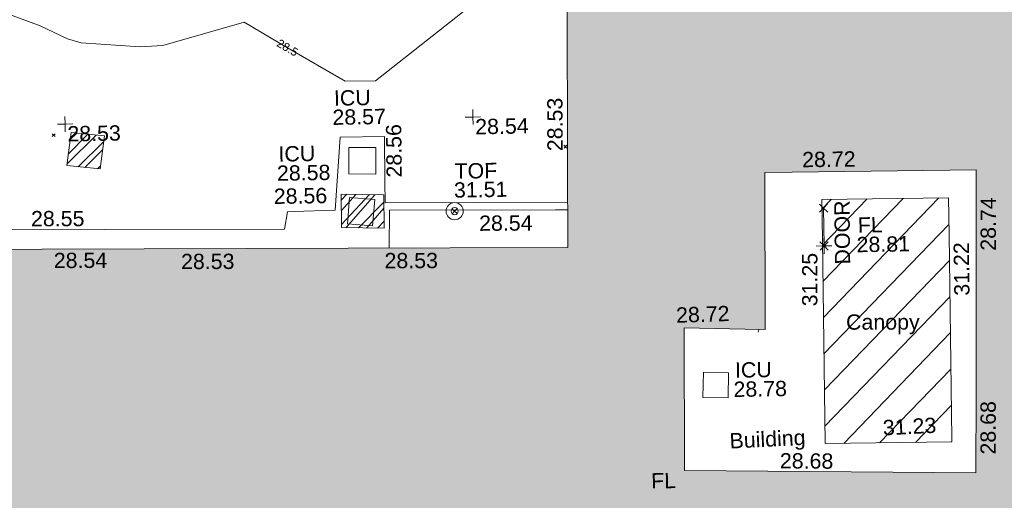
# Model space of a CAD drawing. Header units: millimetres. Extents: x -287732 to 520720, y -88450 to 287754.
# Tile 263 of 383: x -6642 to 17496, y 195288 to 207073. Entities that reach past the tile are written whole.
import ezdxf

# ---------------------------------------------------------------- set-up
doc = ezdxf.new("R2010")
doc.units = ezdxf.units.MM
doc.linetypes.add('IMPORT-HIDDEN2 _3_', pattern=[4762.5, 3175, -1587.5])
doc.linetypes.add('IMPORT-UG_ELEC_STREET LIGHTING_QLB2 _2_', pattern=[2700, 1500, -300.0000000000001, 0, -250, 150, -300.0000000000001, 0, -200])
for name, color, linetype, lineweight, true_color in [('00__TOPO__TOP_OF_FENCE_SYMBOL', 7, 'Continuous', 9, 0x666666), ('00_TOPO_BUILDING_OUTLINE', 5, 'Continuous', 9, 0x0000ff), ('00_TOPO_EAVE', 7, 'Continuous', 9, 0x666666), ('00_TOPO_LEVEL_FLOOR', 7, 'Continuous', 9, 0x666666), ('00_UAV_BUILDING_CANOPY', 7, 'Continuous', 9, 0xff7fff), ('00_UAV_BUILDING_HATCH', 7, 'Continuous', 9, 0x999999), ('00_UAV_BUILDING_OUTLINE', 5, 'Continuous', 9, 0x0000ff), ('00_UAV_CONCRETE', 9, 'Continuous', 9, 0x808080), ('00_UAV_FENCE', 7, 'Continuous', 9, 0x264c2f), ('00_UAV_INT_DOOR', 7, 'Continuous', 9, 0x7f4f3f), ('00_UAV_LEVEL_FLOOR', 7, 'Continuous', 9, 0x666666), ('00_UAV_LEVEL_SPOT', 7, 'Continuous', 9, 0x666666), ('00_UAV_SERV_IC', 5, 'Continuous', 9, 0x0000ff), ('00_UAV_TOP_OF_FENCE', 6, 'Continuous', 9, 0xff00ff), ('01_DTM_CONTOUR_MNR', 7, 'Continuous', 9, 0xa5a552), ('01_DTM_CONTOUR_MNR_LABELS', 7, 'Continuous', 9, 0xa5a552), ('12333-PUM-2D-U-0001-C01 - Rev2_REVIT IMPORT_dwg', 7, 'Continuous', 9, 0x767676), ('A_RHA_Line', 7, 'Continuous', 9, 0x00a600), ('PUM-CHAMBER EXTENTS', 6, 'IMPORT-HIDDEN2 _3_', 9, 0xff00ff)]:
    doc.layers.add(name, color=color, linetype=linetype, lineweight=lineweight, true_color=true_color)
doc.layers.add('A_RHA_Detail', color=7, linetype='Continuous', lineweight=9)
doc.layers.add('GEN-TEXT', color=7, linetype='Continuous', lineweight=9)
doc.styles.add('Swis721 Lt BT_1', font='swissl.ttf', dxfattribs={"height": 200})
doc.styles.add('Swis721 Lt BT_2', font='swissl.ttf', dxfattribs={"height": 375})
pattern_1 = [(45, (-533641079.65, -725615854.3560001), (-265.1650429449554, 265.1650429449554), []), (45, (-533640902.873, -725615854.3560001), (-265.1650429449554, 265.1650429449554), [])]

# ---------------------------------------------------------------- blocks, each defined once
blk = doc.blocks.new('12333-PUM-2D-U-0001-C01 - Rev2_REVIT IMPORT_dwg_MSL_Eaves_SYM_1-V76-Site Location Plan Proposed')
at = {"layer": '00_TOPO_EAVE', "color": 254, "true_color": 0xcccccc}
blk.add_line((-116.0873754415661, -356.5791934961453), (-57.37201731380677, -176.2264637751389), dxfattribs=at)
blk = doc.blocks.new('12333-PUM-2D-U-0001-C01 - Rev2_REVIT IMPORT_dwg_MSL_Node_LineworkTOF-2077248-Site Location Plan Proposed')
at = {"layer": '00__TOPO__TOP_OF_FENCE_SYMBOL', "color": 254, "true_color": 0xcccccc, "flags": 128}
for points in [[(165.3591892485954, 165.3591892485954), (0, 0), (-165.3591892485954, 165.3591892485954)], [(165.3591892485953, -165.3591892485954), (0, 0), (-165.3591892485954, -165.3591892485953)]]:
    blk.add_lwpolyline(points, dxfattribs=at)
at = {"layer": '00__TOPO__TOP_OF_FENCE_SYMBOL', "color": 254, "true_color": 0xcccccc}
for radius in [562.5594001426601, 233.853208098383]:
    blk.add_circle((0, 0), radius, dxfattribs=at)
blk = doc.blocks.new('12333-PUM-2D-U-0001-C01 - Rev2_REVIT IMPORT_dwg_MSL_FLlvl_SYM-V156-Site Location Plan Proposed')
at = {"layer": '00_TOPO_LEVEL_FLOOR', "color": 254, "true_color": 0xcccccc, "flags": 128}
for points in [[(0, -38.9261101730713), (0, 0), (-38.9261101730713, 0)], [(38.9261101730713, 0), (0, 0), (0, 38.9261101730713)]]:
    blk.add_lwpolyline(points, dxfattribs=at)
blk = doc.blocks.new('12333-PUM-2D-U-0001-C01 - Rev2_REVIT IMPORT_dwg_MSL_Node_Linework-V178-Site Location Plan Proposed')
at = {"layer": '00_UAV_INT_DOOR', "color": 9, "true_color": 0xd4c4bf, "flags": 128}
for points in [[(530.3860888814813, 530.3860888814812), (0, 0), (-530.3860888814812, 530.3860888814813)], [(530.3860888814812, -530.3860888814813), (0, 0), (-530.3860888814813, -530.3860888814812)]]:
    blk.add_lwpolyline(points, dxfattribs=at)
blk = doc.blocks.new('12333-PUM-2D-U-0001-C01 - Rev2_REVIT IMPORT_dwg_UAV-2077255-Site Location Plan Proposed')
at = {"layer": '00_UAV_LEVEL_SPOT', "color": 254, "true_color": 0xcccccc, "flags": 128}
for points in [[(0, -500.0000000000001), (0, 0), (-500.0000000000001, 0)], [(500.0000000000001, 0), (0, 0), (0, 500.0000000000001)]]:
    blk.add_lwpolyline(points, dxfattribs=at)
blk = doc.blocks.new('12333-PUM-2D-U-0001-C01 - Rev2_REVIT IMPORT_dwg_MGS62954_T2_Galway_ITM_3d_Rev1-2077680-Site Location Plan Proposed')
at = {"layer": '00_UAV_BUILDING_HATCH', "true_color": 0xcccccc}
h = blk.add_hatch(dxfattribs=at)
h.set_pattern_fill('FP_1', color=254, style=0, pattern_type=2)
h.set_pattern_definition([(45, (0, 0), (-441.9417382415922, 441.9417382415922), [])])
h.paths.add_polyline_path([(533918493.1490001, 725751841.8815), (533921599.1241887, 725751829.4264618), (533921623.1241757, 725757814.4264618), (533918517.149, 725757826.8814933)])
at = {"layer": '00_UAV_BUILDING_CANOPY', "color": 254, "true_color": 0xcccccc, "flags": 128}
blk.add_lwpolyline([(533918493.1489999, 725751841.8814998), (533918513.1988713, 725756841.8181821), (533918517.1489999, 725757826.8814998), (533921623.1241885, 725757814.4264616), (533921619.4800813, 725756905.6772192), (533921599.4302099, 725751905.7405369), (533921599.1241886, 725751829.4264616)], close=True, dxfattribs=at)
at = {"layer": '00_UAV_CONCRETE', "color": 254, "true_color": 0xcccccc, "flags": 128}
blk.add_lwpolyline([(533912288.0187182, 725757874.9789876), (533907814.4740001, 725757933.579), (533907817.3843184, 725758459.376477), (533907823.474, 725759559.5790001), (533906735.474, 725759560.5789999), (533906580.474, 725757777.579), (533905559.186367, 725757760.8941634), (533905417.474, 725757758.579), (533905331.474, 725757327.579), (533900913.2850817, 725757398.381173), (533896628.1492115, 725757467.0511503)], dxfattribs=at)
at = {"layer": '00_UAV_FENCE', "color": 254, "true_color": 0xcccccc, "flags": 128}
blk.add_lwpolyline([(533907890.7413241, 725756823.4390966), (533907919.474, 725757752.5790001), (533911988.155944, 725757688.7622671), (533912285.3356029, 725757684.1010435)], dxfattribs=at)
at = {"layer": '00_UAV_INT_DOOR', "color": 254, "true_color": 0xcccccc}
blk.add_line((533918553.6835, 725756687.4735), (533918556.6835, 725757617.4735), dxfattribs=at)
at = {"layer": '00_UAV_SERV_IC', "color": 254, "true_color": 0xcccccc, "flags": 128}
for points in [[(533906935.474, 725758658.579), (533906949.474, 725759304.5789999), (533907610.6537641, 725759290.2500267), (533907596.6537642, 725758644.2500268)], [(533906944.474, 725758083.579), (533907558.474, 725758023.579), (533907495.4228296, 725757378.3553566), (533906881.4228294, 725757438.3553566)], [(533915539.4665, 725753642.9055), (533916158.4665, 725753618.9055), (533916134.5866013, 725753003.003113), (533915515.5866014, 725753027.0031129)]]:
    blk.add_lwpolyline(points, close=True, dxfattribs=at)
at = {"layer": '01_DTM_CONTOUR_MNR', "color": 254, "true_color": 0xcccccc, "flags": 128}
blk.add_lwpolyline([(533898709.0697675, 725762699.0697675), (533899430.0000002, 725762420.0000001), (533900096.6666667, 725762086.6666669), (533900430.0000002, 725761989.6721312), (533901871.2442396, 725761861.2442398), (533902430.0000002, 725761886.6666667), (533904430.0000002, 725762420.0000001), (533905485.7409514, 725761779.0754515), (533906884.2189838, 725760930.0803449), (533907626.3153449, 725760925.164424), (533911460.0000001, 725763850), (533911770.7807658, 725764629.9885653), (533911847.7851323, 725764718.6578411), (533912396.6619048, 725764859.777143), (533913124.4250197, 725764929.7339251), (533915718.500338, 725765370.9169546), (533917139.1377092, 725766420.0000001), (533916855.8474578, 725767632.9237288), (533915750.4656863, 725769060.9313725), (533914984.3966476, 725770149.3619295), (533914186.3741246, 725771094.2933676)], dxfattribs=at)
for name, p, xscale, yscale, zscale in [('12333-PUM-2D-U-0001-C01 - Rev2_REVIT IMPORT_dwg_UAV-2077255-Site Location Plan Proposed', (533900000.0000001, 725760000), 0.375, 0.375, 0.375), ('12333-PUM-2D-U-0001-C01 - Rev2_REVIT IMPORT_dwg_UAV-2077255-Site Location Plan Proposed', (533910000.0000001, 725760000), 0.375, 0.375, 0.375), ('12333-PUM-2D-U-0001-C01 - Rev2_REVIT IMPORT_dwg_MSL_Node_LineworkTOF-2077248-Site Location Plan Proposed', (533909511.6834999, 725757699.4735001), 0.375, 0.375, 0.375), ('12333-PUM-2D-U-0001-C01 - Rev2_REVIT IMPORT_dwg_MSL_Node_Linework-V178-Site Location Plan Proposed', (533918556.6835, 725757617.4735), 0.19, 0.19, 0.19), ('12333-PUM-2D-U-0001-C01 - Rev2_REVIT IMPORT_dwg_MSL_FLlvl_SYM-V156-Site Location Plan Proposed', (533918553.6835, 725756687.4735), 4.94, 4.94, 4.94), ('12333-PUM-2D-U-0001-C01 - Rev2_REVIT IMPORT_dwg_MSL_Node_Linework-V178-Site Location Plan Proposed', (533918553.6835, 725756687.4735), 0.19, 0.19, 0.19), ('12333-PUM-2D-U-0001-C01 - Rev2_REVIT IMPORT_dwg_MSL_Eaves_SYM_1-V76-Site Location Plan Proposed', (533916940.6834999, 725754737.4735), 0.375, 0.375, 0.375)]:
    blk.add_blockref(name, p, dxfattribs=dict(xscale=xscale, yscale=yscale, zscale=zscale))
at = {"layer": '00_TOPO_BUILDING_OUTLINE', "color": 251, "true_color": 0x666666, "insert": (533916145.7429541, 725752136.316317), "char_height": 375, "width": 2184.492339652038, "attachment_point": 1, "rotation": 1.8053968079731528, "line_spacing_factor": 1.005061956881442, "style": 'Swis721 Lt BT_2'}
blk.add_mtext('Building', dxfattribs=at)
at = {"layer": '00_UAV_BUILDING_CANOPY', "color": 251, "true_color": 0x666666, "char_height": 375, "attachment_point": 1, "line_spacing_factor": 1.005061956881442, "style": 'Swis721 Lt BT_2'}
for s, insert, width, rotation in [('31.22', (533921722.3813044, 725755410.8533826), 1495.902363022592, 89.77024372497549), ('31.25', (533917986.7491087, 725755217.9490523), 1495.902363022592, 88.90230267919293), ('Canopy', (533919061.541937, 725755001.2548681), 2113.25889379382, 359.0517057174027), ('31.23', (533919909.1294814, 725752393.4576274), 1495.902363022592, 1.8938434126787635)]:
    blk.add_mtext(s, dxfattribs=dict(at, insert=insert, width=width, rotation=rotation))
at = {"layer": '00_UAV_BUILDING_OUTLINE', "color": 251, "true_color": 0x666666, "char_height": 375, "width": 1495.902363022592, "attachment_point": 1, "line_spacing_factor": 1.005061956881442, "style": 'Swis721 Lt BT_2'}
for s, insert, rotation in [('28.53', (533911810.3756421, 725759129.5728309), 89.19466314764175), ('28.72', (533918051.9566626, 725759002.3720337), 359.7665806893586), ('28.74', (533922386.2508057, 725756504.584705), 88.9571171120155), ('28.54', (533899666.9926128, 725756850.5367831), 359.1946631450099), ('28.53', (533902785.6456874, 725756770.0350245), 359.1946631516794), ('28.53', (533907773.7250866, 725756704.4399414), 359.19466315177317), ('28.72', (533914891.6055424, 725755242.8070415), 0.9484728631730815), ('28.68', (533922295.7991647, 725751507.7632645), 88.9571171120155), ('28.68', (533917381.4000475, 725751629.7409296), 358.5700859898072)]:
    blk.add_mtext(s, dxfattribs=dict(at, insert=insert, rotation=rotation))
at = {"layer": '00_UAV_CONCRETE', "color": 251, "true_color": 0x666666, "char_height": 375, "width": 1495.902363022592, "attachment_point": 1, "line_spacing_factor": 1.005061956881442, "style": 'Swis721 Lt BT_2'}
for s, insert, rotation in [('28.56', (533907857.303932, 725758549.5537018), 89.68286793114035), ('28.56', (533905084.9619066, 725758328.7531711), 359.90707116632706), ('28.55', (533899127.1072568, 725757884.8510579), 359.0819046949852)]:
    blk.add_mtext(s, dxfattribs=dict(at, insert=insert, rotation=rotation))
at = {"layer": '00_UAV_FENCE', "color": 251, "true_color": 0x666666, "insert": (533910108.5348355, 725757581.3865457), "char_height": 375, "width": 1495.902363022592, "attachment_point": 1, "rotation": 359.317220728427, "line_spacing_factor": 1.005061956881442, "style": 'Swis721 Lt BT_2'}
blk.add_mtext('28.54', dxfattribs=at)
at = {"layer": '00_UAV_INT_DOOR', "color": 251, "true_color": 0x666666, "insert": (533918810.1535631, 725756226.0839163), "char_height": 375, "width": 1790.333939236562, "attachment_point": 1, "rotation": 89.62034274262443, "line_spacing_factor": 1.005061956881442, "style": 'Swis721 Lt BT_2'}
blk.add_mtext('DOOR', dxfattribs=at)
at = {"layer": '00_UAV_LEVEL_FLOOR', "char_height": 375, "attachment_point": 1, "line_spacing_factor": 1.005061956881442, "style": 'Swis721 Lt BT_2'}
for s, insert, width in [('FL', (533919387.3490649, 725757375.7566587), 683.841080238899), ('28.81', (533919349.7531127, 725756894.831804), 1495.902363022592), ('FL', (533914212.5467948, 725751190.7230064), 683.841080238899)]:
    blk.add_mtext(s, dxfattribs=dict(at, insert=insert, width=width))
at = {"layer": '00_UAV_LEVEL_SPOT', "char_height": 375, "width": 1495.902363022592, "attachment_point": 1, "line_spacing_factor": 1.005061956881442, "style": 'Swis721 Lt BT_2'}
for s, insert in [('28.53', (533900051.8765643, 725759949.1441548)), ('28.54', (533910051.8765643, 725759949.1441548))]:
    blk.add_mtext(s, dxfattribs=dict(at, insert=insert))
at = {"layer": '00_UAV_SERV_IC', "color": 251, "true_color": 0x666666, "char_height": 375, "attachment_point": 1, "line_spacing_factor": 1.005061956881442, "style": 'Swis721 Lt BT_2'}
for s, insert, width in [('ICU', (533906601.0794683, 725760711.1836492), 1021.012723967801), ('28.57', (533906556.2513177, 725760240.8046483), 1495.902363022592), ('ICU', (533905217.2332805, 725759364.0203791), 1021.012723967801), ('28.58', (533905172.40513, 725758893.6413782), 1495.902363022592), ('ICU', (533916315.5184246, 725753870.2545382), 1021.012723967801), ('28.78', (533916270.6902741, 725753399.8755373), 1495.902363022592)]:
    blk.add_mtext(s, dxfattribs=dict(at, insert=insert, width=width))
at = {"layer": '00_UAV_TOP_OF_FENCE', "color": 251, "true_color": 0x666666, "char_height": 375, "attachment_point": 1, "line_spacing_factor": 1.005061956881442, "style": 'Swis721 Lt BT_2'}
for s, insert, width in [('TOF', (533909525.8638554, 725758868.7322618), 1163.479615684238), ('31.51', (533909503.4402137, 725758405.355557), 1495.902363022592)]:
    blk.add_mtext(s, dxfattribs=dict(at, insert=insert, width=width))
at = {"layer": '01_DTM_CONTOUR_MNR_LABELS', "color": 251, "true_color": 0x666666, "insert": (533905537.3724681, 725761864.1236944), "char_height": 200, "width": 620.5117196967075, "attachment_point": 2, "rotation": 328.73868838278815, "line_spacing_factor": 1.005061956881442, "style": 'Swis721 Lt BT_1'}
blk.add_mtext('28.5', dxfattribs=at)
blk = doc.blocks.new('12333-PUM-2D-U-0001-C01 - Rev2_REVIT IMPORT_dwg-1620468-Site Location Plan Proposed')
at = {"layer": 'PUM-CHAMBER EXTENTS', "true_color": 0xffaaff}
h = blk.add_hatch(dxfattribs=at)
h.set_pattern_fill('FP_3', color=211, style=0, pattern_type=2)
h.set_pattern_definition(pattern_1)
h.paths.add_polyline_path([(259758.3501528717, 143032.6438213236), (259880.3501528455, 143841.643821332), (259066.350152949, 143936.643821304), (258944.3501528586, 143127.6438212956)])
h = blk.add_hatch(dxfattribs=at)
h.set_pattern_fill('FP_3', color=211, style=0, pattern_type=2)
h.set_pattern_definition(pattern_1)
h.paths.add_polyline_path([(266694.3501528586, 141458.6438213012), (266700.3501529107, 142274.6438212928), (265660.3501529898, 142312.6438213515), (265654.3501529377, 141496.6438213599)])
at = {"layer": 'GEN-TEXT', "color": 253, "true_color": 0xaaaaaa}
for p, q in [((258598.9948138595, 143845.2884822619), (258669.7054919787, 143915.9991603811)), ((258669.7054919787, 143845.2884822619), (258598.9948138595, 143915.9991603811)), ((271139.9948138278, 143343.2884822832), (271210.705491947, 143413.9991604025)), ((271210.705491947, 143343.2884822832), (271139.9948138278, 143413.9991604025))]:
    blk.add_line(p, q, dxfattribs=at)
at = {"layer": 'PUM-CHAMBER EXTENTS', "color": 211, "linetype": 'Continuous', "true_color": 0xffaaff, "flags": 128}
for points in [[(259880.3501528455, 143841.6438213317), (259758.3501528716, 143032.6438213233), (258944.3501528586, 143127.6438212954), (259066.3501529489, 143936.6438213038)], [(266700.3501529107, 142274.6438212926), (266694.3501528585, 141458.6438213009), (265654.3501529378, 141496.6438213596), (265660.3501529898, 142312.6438213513)]]:
    blk.add_lwpolyline(points, close=True, dxfattribs=at)
blk.add_blockref('12333-PUM-2D-U-0001-C01 - Rev2_REVIT IMPORT_dwg_MGS62954_T2_Galway_ITM_3d_Rev1-2077680-Site Location Plan Proposed', (-533641079.6498471, -725615854.3561786))

msp = doc.modelspace()

# ---------------------------------------------------------------- hatches: boundary and pattern name
at = {"layer": 'A_RHA_Detail', "true_color": 0xc0c0c0}
h = msp.add_hatch(color=9, dxfattribs=at)
h.paths.add_polyline_path([(-80880.60083809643, -68502.79057078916), (-80400.865924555, -68483.41509113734), (-80400.865924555, -62984.64684185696), (-24474.85765177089, -63009.32043784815), (-24456.14471271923, -50840.30023858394), (-36622.55041039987, -50831.65104353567), (-36622.55041039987, -44228.57792613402), (-50959.0526582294, -44218.38599194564), (-50959.0526582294, -42573.78171514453), (-54563.9325804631, -42571.21897729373), (-54565.69773352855, -45054.17447474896), (-92408.82109321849, -45027.27149621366), (-92411.78875845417, -49201.74309222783), (-100061.9988811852, -49201.74309222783), (-100052.2214449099, -64852.82557838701), (-86120.90825229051, -64852.82557838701), (-86092.1662649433, -62957.90041523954), (-84861.10047608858, -62957.90041523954), (-84854.79052929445, -68240.109737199), (-80870.60226892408, -68240.10973722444)])
h.paths.add_polyline_path([(-137238.9269902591, -68461.9384092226), (-132719.7426408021, -68433.0633692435), (-132847.0731201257, -62850.04282283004), (-130454.6837966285, -62916.63108078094), (-130498.2830220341, -61355.85393642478), (-117581.136331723, -61423.42893438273), (-117492.3908565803, -49183.91309190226), (-125136.5200282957, -49178.47881952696), (-125133.572703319, -45032.61887136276), (-163007.1824077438, -45005.6942194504), (-163007.1824076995, -44090.2963411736), (-163123.8521269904, -44090.21339942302), (-163122.6389897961, -42383.75184302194), (-166563.8543419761, -42383.75184298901), (-166565.034908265, -44044.39824208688), (-193158.4656786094, -44025.49275805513), (-193195.152889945, -62863.65652504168), (-137269.7106414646, -62916.63108078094), (-137254.3708868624, -65679.90523788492)])
h.paths.add_polyline_path([(120310.9497607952, -32334.28230164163), (120312.4652266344, -31610.73011961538), (133451.2244789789, -31638.24899384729), (133469.2230092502, -19717.98315780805), (121295.7536929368, -19692.48606430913), (121319.8434528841, -8190.941560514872), (112277.0825930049, -8172.001674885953), (112263.1770823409, -14811.1234547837), (78285.85310969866, -14739.95861438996), (78292.82277619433, -8167.077575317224), (75241.99098605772, -8160.673431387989), (69355.76844233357, -8152.931592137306), (69353.6659720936, -9156.74635762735), (68372.60878945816, -9154.691552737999), (68372.60878945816, -13705.52853215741), (69333.7233474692, -13707.54156770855), (69325.07112547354, -16249.53369228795), (66623.4489111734, -16249.53369228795), (66619.79243935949, -17995.29925530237), (65989.07757494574, -17995.2992552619), (65985.44262772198, -19730.78799483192), (57152.23993377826, -19712.28702421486), (57127.42535098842, -31559.89463417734), (70277.87165424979, -31587.43801817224), (70277.87165431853, -32271.7414715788), (78263.96947909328, -32285.12944888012), (78266.62661740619, -31019.79372153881), (112335.8856506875, -31091.15111860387), (112335.8856506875, -32317.57330553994), (119781.4233959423, -32333.17321913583)])
h.paths.add_polyline_path([(7503.717409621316, -1791.439263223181), (15482.43097392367, -674.0213231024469), (15484.0826588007, 148.1327206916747), (56188.28042539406, 205.5276654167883), (56155.84326007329, 14338.3166313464), (18016.62665935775, 14236.48149539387), (17967.9025208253, 34313.18372071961), (21727.10644863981, 34324.0692624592), (21708.90974962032, 40608.10218321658), (18009.66447159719, 40608.10218321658), (17995.54603706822, 45483.75063442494), (9770.084204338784, 45420.6329473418), (3966.213879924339, 45446.76585222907), (3984.771235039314, 14176.56786832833), (1023.062455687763, 14176.56786837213), (-276.5134647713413, 14190.52623461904), (-231.6790044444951, 5968.135265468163), (-226.4491536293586, 193.7444677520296), (553.0869992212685, 183.4716499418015), (7477.609307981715, 143.2867586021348), (7488.638446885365, -674.0213231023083)])
h.paths.add_polyline_path([(77755.59663317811, 53.47451145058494), (77729.51881611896, 1699.844979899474), (94464.47132486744, 1659.976083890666), (94606.37913471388, 17991.390236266), (88810.4190114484, 18015.03260816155), (88799.89418497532, 14436.74271609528), (69413.88950349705, 14457.8773889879), (69377.35724448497, 99.62816357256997), (75241.99098605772, 67.32134432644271)])
h.paths.add_polyline_path([(61252.12079701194, 46453.95617366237), (105774.7348988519, 46472.68783506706), (105768.2642198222, 61852.61234306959), (92285.13876309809, 61852.61234306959), (92308.59670399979, 65784.30757140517), (96107.4668000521, 65767.60445243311), (96059.68081117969, 75209.20847378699), (101084.8427276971, 75071.88872764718), (104988.0046543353, 74765.36560406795), (108403.6894220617, 74363.8408943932), (112009.2703903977, 73787.25420861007), (115645.3524815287, 73049.69667206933), (116890.8108051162, 72761.69136252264), (120208.9929833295, 71893.18353872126), (120865.241739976, 71703.68484519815), (124135.6329506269, 70669.67317906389), (127435.6253142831, 69480.50055823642), (127820.4368670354, 69394.93141813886), (128274.3081769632, 69331.69585753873), (128731.8791144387, 69306.66104516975), (129189.9401488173, 69320.00258290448), (129645.2782985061, 69371.62688826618), (130094.6997111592, 69461.17185603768), (130535.0520071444, 69588.00939074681), (130963.246434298, 69751.24981927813), (131376.2795165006, 69949.74812590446), (131771.2541232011, 70182.11198903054), (132162.5575600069, 70460.5404660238), (132496.0921583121, 70741.69081113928), (132820.871367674, 71064.98072578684), (133117.4593294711, 71414.31364272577), (133383.77568926, 71787.23923950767), (133616.5473239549, 72178.5372844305), (133817.1647262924, 72590.54524898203), (133982.6025969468, 73017.89547513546), (134111.7005086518, 73457.59040801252), (134203.5529320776, 73906.54590458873), (134257.5155883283, 74361.61286216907), (134272.5462649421, 74819.5993153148), (134250.5259875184, 75277.29281745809), (134189.6227572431, 75731.48297747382), (134090.9274700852, 76178.98397757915), (133955.1324028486, 76616.65691993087), (133783.1900598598, 77041.43184345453), (133576.3064937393, 77450.32925647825), (133335.932843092, 77840.48103920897), (133063.7551572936, 78209.15055532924), (132761.6825665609, 78553.75185442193), (132431.8338935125, 78871.8678050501), (132076.5227905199, 79161.26705197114), (131698.2415080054, 79419.91966861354), (131299.6434187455, 79646.01139197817), (131093.5942456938, 79746.34209763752), (132146.0467355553, 83110.22226145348), (122787.7632953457, 86282.54285518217), (121604.3555412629, 82800.3591886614), (117095.9864227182, 83870.84033785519), (116841.9598400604, 83526.35449572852), (116120.5435466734, 91221.93611972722), (110237.7341284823, 91274.27491021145), (110194.3680786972, 90435.39030214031), (104988.0046543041, 90486.49901390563), (104973.2761846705, 94309.82427956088), (103746.1314668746, 94309.8242795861), (103839.9937121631, 122852.1474271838), (96365.09202306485, 122931.9599470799), (96350.3400238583, 123952.4168585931), (104555.5505249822, 123902.1925226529), (104607.3234458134, 120248.5396156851), (125502.5015002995, 120134.1933400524), (125662.0200253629, 137657.3796882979), (114479.5865733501, 137699.2256881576), (114382.306264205, 129149.9458158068), (104644.159003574, 129187.9975073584), (104577.9931702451, 126217.3903144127), (101184.4926406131, 126159.1566967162), (101264.6166812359, 135959.2655565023), (89967.23178808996, 135988.8856164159), (89927.63362986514, 125823.6463181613), (93630.53562302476, 125840.7948842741), (93580.65688892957, 122931.9599470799), (88697.38835376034, 122904.7310126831), (88679.3898954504, 95739.09143775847), (86378.25848996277, 95739.09143775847), (86378.18187189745, 96178.1008337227), (83279.50743284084, 96200.92083327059), (83273.62493422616, 95735.74732133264), (70169.67509619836, 95733.22421950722), (70166.26842742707, 96272.07409347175), (66674.99731294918, 96257.14073655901), (66654.74538556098, 95755.71092136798), (65784.77231079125, 95755.71092136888), (65887.65094984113, 117470.630565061), (53473.3427162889, 117487.9046429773), (53434.44066309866, 98570.46349063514), (40649.41626916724, 98570.46349063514), (40610.16711559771, 94406.01479078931), (38853.82372868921, 94410.36303440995), (38848.65589191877, 89463.65332729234), (40612.46601912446, 89518.45976927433), (40665.38257362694, 86257.73741128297), (38372.19584460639, 86305.72309285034), (38369.79374539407, 76901.0507917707), (50937.9512507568, 76944.40198294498), (50922.88567286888, 74598.78180889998), (56484.9061132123, 74588.85093771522), (56484.9061132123, 75194.85181995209), (92465.4037153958, 75233.0258166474), (92645.92783662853, 71766.64845094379), (89810.55521366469, 69362.83965827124), (85313.16173974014, 69360.94750420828), (85313.16173974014, 66907.4050808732), (75210.14498263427, 66903.15451589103), (75210.14498263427, 63815.70944550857), (70819.40014309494, 63815.70999200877), (70819.21601505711, 64253.35708059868), (69456.83415683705, 64253.35708059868), (69455.7195737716, 66901.99623166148), (61303.32856759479, 66898.5668068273), (61304.56054988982, 63970.32021231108), (70500.41048208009, 63970.32021219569), (70500.4088543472, 61852.59006207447), (61245.6438848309, 61848.69637488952), (61252.03558504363, 46656.49344428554)])
h.paths.add_polyline_path([(-17153.16561239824, 48569.32684293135), (-17153.16561224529, 60770.38083685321), (-29362.88357759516, 60774.70428694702), (-29362.88357759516, 67399.20394580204), (-43507.24466814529, 67405.01911303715), (-43488.5313307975, 69093.07334175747), (-45766.41866231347, 69109.32868388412), (-45794.3462003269, 67405.01911303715), (-47272.11273194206, 67404.2124544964), (-47272.44887633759, 66454.91798908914), (-86004.56386332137, 66468.63299519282), (-86006.66970787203, 60521.58362721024), (-92662.87722510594, 60521.58362721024), (-92665.2138765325, 50184.35611932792), (-79752.0168396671, 50179.78309939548), (-79752.016597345, 48591.4932381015), (-17157.7163123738, 48569.32845417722)])
h.paths.add_polyline_path([(-201056.4185878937, 48628.75479108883), (-138377.9751621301, 48634.64535779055), (-138377.9751621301, 50133.28201003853), (-125467.710581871, 50134.49626164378), (-125468.6909603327, 60566.1903686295), (-132186.8595614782, 60565.86652591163), (-132187.4203588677, 66533.0197876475), (-170643.3098734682, 66805.61809689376), (-170643.3098732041, 67738.78475848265), (-200340.0100486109, 67488.93693764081), (-200348.7171487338, 60827.78025104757), (-201057.5650552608, 60827.71357558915), (-201056.6510294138, 51102.04313372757)])
h.paths.add_polyline_path([(-240051.5126725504, 54769.19491160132), (-239444.490259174, 54811.10754483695), (-239186.5396223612, 54841.92927608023), (-238764.8191577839, 54940.98166103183), (-238382.4735933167, 55122.46891388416), (-237990.3402229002, 55354.87497234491), (-237269.2031023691, 55936.21515020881), (-237032.4836384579, 56225.56611516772), (-236793.0039602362, 56569.31473944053), (-236554.5880578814, 57004.26389721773), (-236432.7219585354, 57267.46508908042), (-236300.081527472, 57753.26238983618), (-236250.7285154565, 58017.17885684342), (-236235.6490609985, 58516.21786804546), (-236233.2538429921, 58987.85640053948), (-236213.7029795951, 59823.48083769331), (-236363.8287855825, 59820.86038205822), (-236634.0279869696, 60698.06075827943), (-236391.9547756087, 61432.19726339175), (-236225.4740089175, 61435.10319600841), (-236201.6036569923, 62637.68779596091), (-232563.5271750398, 62639.28734435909), (-232563.5271750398, 63049.03842404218), (-232732.1945866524, 63049.15302218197), (-232860.1521277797, 63457.95890274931), (-232731.606808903, 63914.24862697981), (-232560.8209656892, 63914.24862697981), (-232515.1276847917, 70598.00033009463), (-240628.6947849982, 70598.85496273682), (-240629.7923196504, 72350.98321577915), (-246412.6011212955, 72347.36085933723), (-246412.6011212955, 70616.45923936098), (-254449.5805725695, 70618.60952619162), (-254454.637144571, 70754.06491720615), (-254469.7140363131, 73191.66276250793), (-263883.2532625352, 73267.83063688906), (-263902.4181505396, 68260.74348553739), (-263714.8217520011, 68259.82096572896), (-263552.9672900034, 67819.65434396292), (-263719.0883117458, 67392.2068408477), (-263913.6298699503, 67392.20684284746), (-263956.7001913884, 58633.76423459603), (-260181.1963171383, 58611.22607638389), (-260192.3146983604, 56354.25111579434), (-257184.684388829, 56339.46086021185), (-257213.4419957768, 57092.93866021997), (-257338.5163846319, 57093.27331223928), (-257471.0109294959, 57531.74572308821), (-257338.5163845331, 58062.22513696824), (-257203.4956297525, 58064.06881289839), (-257173.5751889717, 58598.54056692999), (-256478.2273617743, 58575.27357994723), (-256478.2273617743, 58788.51859473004), (-256013.0091299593, 58911.92701534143), (-255397.0786664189, 58780.99767617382), (-255397.0786664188, 58595.982422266), (-243809.885361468, 58585.92793201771), (-243805.3570672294, 58352.04527760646), (-243740.939469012, 57884.52572680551), (-243619.0830608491, 57421.84877545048), (-243424.3877545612, 56943.65915412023), (-243247.1437899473, 56608.24157713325), (-243003.0710579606, 56249.99021479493), (-242732.2093200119, 55932.75703082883), (-242371.7230178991, 55603.12658811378), (-242141.255125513, 55424.88676767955), (-241804.9643037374, 55216.88439822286), (-241529.4640827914, 55077.02869055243), (-241100.6275144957, 54917.18295003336), (-240836.2134980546, 54840.82833176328), (-240453.4486195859, 54788.60784130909), (-240218.9578693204, 54777.28227442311)])
h.paths.add_polyline_path([(40276.69022552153, 59895.36417752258), (40328.62676029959, 69196.9439153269), (36588.99968785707, 69217.8245910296), (36619.46637569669, 74674.25962428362), (32264.36460078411, 74687.02318924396), (32233.48293867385, 69156.26826306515), (11916.69390495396, 69269.70959686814), (11966.66200111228, 78218.75165974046), (29087.509017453, 78123.15526808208), (29143.44567205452, 88141.1370047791), (15719.348796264, 88216.09212953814), (15732.60379610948, 90589.9978889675), (4594.294101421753, 90652.19003489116), (4525.129359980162, 78265.12250449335), (10096.76365553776, 78234.01258731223), (10077.43887221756, 74773.03821910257), (4547.641142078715, 74803.91453678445), (4465.579974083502, 60107.1600234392), (19125.89094760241, 60025.30234268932), (19139.86249374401, 62527.53804644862), (31738.59196305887, 62457.19146404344), (31724.55430858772, 59943.11609815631), (38369.79364225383, 59906.01157293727)])
h.paths.add_polyline_path([(-246083.0241259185, 72334.29150213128), (-246083.0594797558, 72334.30275087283), (-246208.2905500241, 72334.29150213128)])
h.paths.add_polyline_path([(-114575.3004830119, 112178.0758695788), (-114575.3246435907, 112178.0758695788), (-114707.2752166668, 115801.5811617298)])
h.paths.add_polyline_path([(-154699.9178765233, 101760.4080976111), (-114382.050333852, 101776.0542914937), (-114382.050333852, 106926.9360164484), (-113755.641395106, 106927.1792101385), (-113757.5507412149, 111847.2721531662), (-114431.6837526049, 111847.2721531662), (-114431.8097758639, 112178.0758695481), (-114575.3004830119, 112178.0758695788), (-114578.9984943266, 121707.2390833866), (-123056.9849702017, 121707.2390833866), (-123068.8201032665, 156452.7036899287), (-119381.2340625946, 156454.1348067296), (-119381.2340625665, 160165.8597952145), (-115501.031452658, 160167.3662801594), (-115503.3750945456, 166206.5793118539), (-132411.7987151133, 166599.6604729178), (-132411.8243278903, 166665.6603411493), (-135275.0124468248, 166664.5490317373), (-135275.0124468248, 166628.1883101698), (-135911.3205076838, 166628.1944502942), (-135911.3479256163, 166352.1604668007), (-152521.1633846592, 166345.7146753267), (-152518.3680955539, 159142.6836790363), (-150699.3133726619, 159117.9265656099), (-150758.5477087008, 122560.691203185), (-151059.2005266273, 122560.691203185), (-151061.0981347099, 121302.4374932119), (-154138.3148337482, 121372.6012653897), (-154138.3148337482, 121865.1834517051), (-154704.3888425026, 121867.2611370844), (-154688.5451973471, 119352.3937021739), (-154745.5933227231, 119352.3715636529), (-154745.5763474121, 118722.1532660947), (-160794.1544526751, 118748.7442832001), (-160794.1544526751, 119410.5425977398), (-163852.1622693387, 119422.408321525), (-163855.0715294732, 118762.2003111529), (-167568.6765459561, 118778.5256058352), (-166634.6619849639, 124395.1277019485), (-166930.050559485, 124500.0918161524), (-167568.6765459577, 124707.6250903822), (-168028.2173235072, 124841.3808647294), (-168630.5006276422, 124991.3056740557), (-169238.2056069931, 125117.4693074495), (-169850.3952285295, 125219.6772876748), (-170466.1255403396, 125297.7720169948), (-171089.11025998, 125351.8553033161), (-171704.4065937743, 125381.1774255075), (-172325.0479971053, 125386.3595015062), (-172782.2248668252, 125374.5832362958), (-173401.7764235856, 125337.4554476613), (-174109.844898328, 125263.4341236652), (-174634.1213722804, 125190.4100126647), (-175245.0145766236, 125080.719099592), (-176047.1958093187, 124895.7675260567), (-176665.4852587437, 124724.7228134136), (-177045.3001228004, 124609.1129151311), (-177631.5127792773, 124405.2077276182), (-176665.4852586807, 118818.5158794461), (-177558.9402083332, 118822.4435768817), (-177662.2853368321, 125263.4341236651), (-176365.3912351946, 126542.9270807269), (-159462.2970490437, 126319.910391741), (-157057.7396790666, 128609.0850976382), (-157060.6673204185, 136153.1661957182), (-158638.8016610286, 137740.2441626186), (-159352.3735831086, 137740.2441626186), (-161634.4140634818, 140201.1078539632), (-168727.9404945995, 140256.8191146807), (-171035.0401161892, 137942.8847305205), (-174184.1459014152, 137942.8847305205), (-176460.1167434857, 140292.2858551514), (-177341.6856934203, 140292.2858551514), (-177341.7113613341, 140358.4281613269), (-183428.5803825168, 140356.0660244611), (-185921.6385985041, 137917.4639994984), (-185921.6385985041, 131757.3091155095), (-186906.8767412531, 131756.9267733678), (-187725.3914540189, 130809.9989183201), (-187724.058890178, 127376.1828148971), (-186481.0281350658, 126304.5577463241), (-186479.4846754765, 122327.2959175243), (-185176.2828158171, 121059.4673825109), (-180304.1129154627, 121059.4673824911), (-180304.1136492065, 118802.0484409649), (-193555.3706955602, 118802.0484409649), (-193555.368699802, 133117.8341649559), (-192593.6442938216, 133118.2073819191), (-192593.6442938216, 134200.8158367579), (-192224.6284783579, 134200.9592041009), (-192225.5653014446, 136615.0101267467), (-192595.0012460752, 136615.0101267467), (-192595.4357332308, 137734.4745165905), (-193589.2709668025, 137734.4746851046), (-193589.2685988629, 147474.570583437), (-193163.2062206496, 147492.8644732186), (-192765.7252967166, 147531.087133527), (-192359.9383250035, 147589.5931622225), (-192199.8207947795, 147616.5827294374), (-191882.7548926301, 147682.9245600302), (-191568.5380070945, 147761.6632019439), (-191257.654638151, 147852.677242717), (-190828.6072909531, 148002.2045655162), (-190647.7999969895, 148070.9514233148), (-190349.7690789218, 148197.8750094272), (-190056.9509284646, 148336.4013817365), (-189769.797051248, 148486.3169427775), (-189405.3590254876, 148698.0567944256), (-189132.906026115, 148873.2749095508), (-188867.542109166, 149059.0543929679), (-188609.6764469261, 149255.1087866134), (-188354.9814055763, 149465.3525772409), (-188079.6339208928, 149713.879248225), (-187884.9836199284, 149901.8220103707), (-187545.928247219, 150265.8040604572), (-187446.29984479, 150378.3960832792), (-187241.3270201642, 150629.2310214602), (-187046.3599558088, 150887.9197697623), (-186861.6992771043, 151154.0634500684), (-186546.1373636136, 151669.829875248), (-186524.4196769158, 151707.0632450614), (-163675.2898318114, 151669.829875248), (-163687.5843045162, 148134.07679455), (-157303.6541541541, 148136.492106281), (-157303.6541541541, 155759.91501608), (-157557.4317586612, 155765.0384228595), (-157555.9168973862, 166678.0466575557), (-187009.2021991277, 166699.7464767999), (-187013.0952111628, 162054.4009359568), (-188707.17754695, 162044.5925187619), (-188705.9961892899, 155021.5333641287), (-188737.9999316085, 154650.5326604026), (-188799.0133969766, 154283.1866125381), (-188857.2045401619, 154035.4341107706), (-188966.1106131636, 153679.3368924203), (-189102.6200311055, 153332.8820747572), (-189265.8911675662, 152998.2056672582), (-189454.9174011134, 152677.371060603), (-189645.2484685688, 152421.3220123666), (-189916.9563410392, 152104.2450531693), (-190212.7041973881, 151809.4634871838), (-190530.6686598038, 151538.7947471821), (-190868.8893671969, 151293.9075915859), (-191225.281078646, 151076.3118324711), (-191597.6465194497, 150887.3490191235), (-192092.8415776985, 150682.5621956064), (-192519.2468154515, 150561.8451365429), (-192903.8930791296, 150482.240889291), (-193187.215491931, 150440.8868273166), (-193594.1866364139, 150407.1257787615), (-193594.5952989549, 151459.9895227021), (-205369.2399268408, 151455.4201247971), (-205354.4523517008, 113350.0822379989), (-207187.1580384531, 113349.3710182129), (-207184.3024929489, 105991.0636522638), (-205312.8748221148, 105991.1901500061), (-205311.2362476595, 101769.6553082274), (-175488.6451201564, 101781.2285901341), (-175488.6451201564, 110889.6985621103), (-154703.4627663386, 110897.5679794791), (-154700.2792295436, 102691.5597281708)])
h.paths.add_polyline_path([(193735.9435693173, 113047.8274774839), (208865.0938716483, 114991.0266430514), (208976.1154123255, 114126.6471160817), (216447.8967332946, 115086.3281915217), (216038.7305308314, 118271.9702413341), (232648.5073383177, 120405.3421626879), (233425.993615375, 114352.0734369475), (240632.2017567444, 115277.6440988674), (239854.8412683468, 121329.9334727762), (256406.8682407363, 123455.8879629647), (257091.7572256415, 118089.1198988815), (264572.2871227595, 119040.8180953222), (261877.8350555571, 138524.7609215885), (259178.7147038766, 138221.6086035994), (259197.3483655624, 137439.0084132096), (254686.1480587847, 136897.0007612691), (255412.6810205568, 131314.8303176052), (240852.7447969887, 129522.4514056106), (239771.0426543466, 137918.8519126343), (240649.5822431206, 138010.1984551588), (240062.3063116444, 142776.6750342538), (239165.7694642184, 142685.0143484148), (237630.9646614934, 151018.3171732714), (266172.8791088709, 154560.7889781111), (271297.1876944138, 142612.4006970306), (276531.7397502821, 144861.098714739), (274941.5029779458, 148527.9037281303), (302074.5307653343, 160134.9084326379), (300215.9323773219, 164320.1841173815), (301528.1613272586, 164907.0997989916), (300405.1237791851, 167477.8916353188), (299016.6944531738, 166945.7181824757), (295626.7488506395, 174518.754428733), (294333.0289184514, 177537.1551681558), (287288.8475947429, 174518.754428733), (289427.6893504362, 169661.0163463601), (272956.7816584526, 162557.1203578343), (271943.2187787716, 164897.4305293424), (267016.3118217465, 162764.0369715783), (268502.3094164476, 159357.0430143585), (265200.4029574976, 157946.4096681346), (226856.416695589, 153146.7821792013), (227510.3041274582, 148852.0205334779), (228280.9873165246, 141179.0007483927), (227302.3544112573, 141050.281300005), (227895.3788235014, 136433.1758633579), (228748.5501749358, 136523.8855003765), (229602.3077302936, 128023.7667641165), (217691.2359889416, 126493.8999679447), (217642.3600127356, 126874.433267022), (215138.5007311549, 126552.8357430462), (215194.9980427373, 126112.965074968), (215015.6132226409, 126089.924757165), (214840.9672575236, 127449.66446064), (192258.7012018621, 124549.1816390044), (193486.3576426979, 114991.0266430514)])
h.paths.add_polyline_path([(-78076.24187439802, 117605.5188722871), (-78076.23951902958, 117610.0871211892), (-78070.318122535, 129485.7330792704), (-74723.15926543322, 129478.385255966), (-74723.15926543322, 125435.7860624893), (-48015.64546086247, 125380.0246061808), (-47996.55031653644, 135872.5822179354), (-61198.15919578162, 135901.5630078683), (-74714.72264144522, 135923.5088764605), (-74723.6287602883, 131865.2975510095), (-78070.318122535, 131872.642169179), (-78062.97909487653, 149549.7689430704), (-58292.26570492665, 149541.5607197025), (-58292.26570491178, 148946.2407608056), (-37707.70924046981, 148937.6946533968), (-37703.30827430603, 159740.0672041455), (-44148.26955755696, 159742.7429641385), (-44148.26955755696, 162961.3319174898), (-49829.95437583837, 162961.3319174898), (-49830.92144130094, 160632.0129326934), (-78494.09026625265, 160643.9130440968), (-78494.09026625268, 161615.1537738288), (-78739.225852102, 161615.2555472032), (-78691.7919454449, 168187.9195488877), (-90844.57645036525, 168126.8149079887), (-90962.52567694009, 152686.7636277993), (-89064.97866809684, 152685.9758215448), (-89079.54115380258, 117610.0871211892), (-78374.80218507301, 117605.6428258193)])
h.paths.add_polyline_path([(69254.82576126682, 129235.9722870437), (69259.97086178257, 136167.789247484), (86068.0992678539, 136131.0235193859), (86008.66431381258, 164703.3084147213), (58789.63167882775, 164723.511581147), (58789.63167882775, 170119.2062865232), (54460.1632489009, 170122.4198087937), (54457.21717773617, 166153.279245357), (47042.2151650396, 166158.7829869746), (47041.10931533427, 164668.9097040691), (39173.27935198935, 164674.7495545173), (39172.83712618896, 164078.9539098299), (17014.87910992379, 164095.4005254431), (17002.38841206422, 147267.1142245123), (12659.63471563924, 147267.1142245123), (12653.60087534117, 139137.9291796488), (17031.41608901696, 139134.6797717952), (17024.5879174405, 129935.3194463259), (39191.34773726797, 129918.8662983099), (39191.34773726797, 129258.2867272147), (69014.0340609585, 129236.1510132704)])
h.paths.add_polyline_path([(39265.62356917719, 139467.8223435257), (33050.91021530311, 139484.1586867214), (33087.56357182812, 153427.9220784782), (39277.60130889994, 153411.6505991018), (39277.60130890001, 152830.3127277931), (43058.29603858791, 152820.3745823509), (43024.83899408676, 140092.5601633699), (39267.2657899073, 140092.5601633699)])
h.paths.add_polyline_path([(1979.548949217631, 189123.2414339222), (18699.10403225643, 189180.0465563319), (18678.46874730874, 195253.6675675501), (24349.02704561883, 195272.9334348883), (24334.96888372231, 199550.7690688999), (28829.78348974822, 199566.0403168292), (28798.3577216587, 208815.6446464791), (24334.949615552, 208806.151404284), (24333.90624841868, 209113.2475694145), (16811.59093053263, 209087.6903002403), (16806.58456499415, 208843.5909093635), (6772.293057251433, 208809.4991440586), (6797.166076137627, 201488.5780549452), (-8471.058649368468, 201436.7038490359), (-8471.058649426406, 200429.0172028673), (-11856.09020770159, 200417.5164702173), (-11823.72827009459, 190892.3684138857), (-7614.729360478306, 190906.6685966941), (-7614.729360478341, 190170.8290169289), (-4608.619189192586, 190169.2993656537), (-4608.238782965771, 190916.8832264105), (1973.379031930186, 190939.2444180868), (1977.122761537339, 189837.3456693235)])
h.paths.add_polyline_path([(-20506.22133143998, 190640.0286460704), (-20122.28942212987, 206347.1214480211), (-41550.34215551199, 207015.2557957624), (-41462.26177903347, 210449.6195896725), (-31391.41053372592, 210152.0276719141), (-31078.64493155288, 223862.5743669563), (-44305.08575743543, 224230.7972280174), (-44490.79956591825, 211865.5542346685), (-47510.12209648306, 211942.9901385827), (-47722.57925071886, 203659.0205614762), (-47076.06680548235, 203635.3001465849), (-47175.4684425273, 199531.9403872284), (-46801.21126120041, 199520.4703269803), (-46873.68175963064, 195478.5899481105), (-44600.40472248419, 195425.2559779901), (-44685.88459507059, 192243.2795180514), (-38073.99929115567, 192135.6564362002), (-38104.39995468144, 191126.972250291), (-21537.79264466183, 190668.5723412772)])
h.paths.add_polyline_path([(16801.02360973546, 195961.500137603), (9656.615133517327, 196015.1086063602), (9643.838150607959, 199513.9922857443), (11631.77992468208, 199485.8321209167), (11631.7920940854, 203322.2460456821), (16806.58456511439, 203391.4855728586), (16801.0407710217, 195984.4293109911)])
h.paths.add_polyline_path([(122084.9264926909, 200536.2570557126), (122088.1805162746, 206386.1947929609), (125211.1061638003, 206386.1947929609), (125211.1162733, 206645.8932837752), (126202.7098976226, 206645.8932838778), (126203.0204769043, 207041.0477229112), (130401.4034741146, 206979.0758390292), (130444.2691124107, 209883.280297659), (126202.8383603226, 209945.8832030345), (126203.0204769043, 214624.1281189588), (127364.791950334, 214624.1281190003), (127365.2106673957, 225380.2058567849), (126159.8599207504, 225380.2527798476), (126207.4133336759, 241475.3410923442), (119482.5411291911, 241495.8747898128), (119479.2041949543, 246182.0096278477), (109943.9121324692, 246175.2196735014), (109953.2702601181, 233033.381429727), (115000.5285021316, 233033.3814296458), (114999.579292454, 208653.4991933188), (112026.3032630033, 208653.4991933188), (112024.3519988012, 200538.6761891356), (122024.6079402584, 200536.2715596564)])
h.paths.add_polyline_path([(30087.05071580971, 200986.75440713), (38030.67179071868, 201028.6865660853), (38030.67179071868, 202922.9731660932), (38109.89531492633, 202923.3913649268), (38067.25569096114, 208827.6066631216), (38013.35839378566, 208827.6672237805), (38012.38630971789, 209012.5383931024), (30044.90685988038, 208970.480297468), (30076.83023715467, 202922.9203834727)])
h.paths.add_polyline_path([(195986.2599417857, 205661.5722736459), (202896.8751332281, 206052.0074670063), (202676.8862551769, 209945.7611691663), (195766.2710618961, 209555.3259759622)])
h.paths.add_polyline_path([(-91652.40581580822, 206392.6172135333), (-79454.24421187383, 206432.5105635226), (-79629.29258199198, 238245.6998510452), (-68904.21147484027, 238215.095164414), (-68918.55832832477, 246312.9061543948), (-68918.56040493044, 246314.0782553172), (-68756.515268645, 246312.9061543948), (-68755.20581930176, 246638.9786699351), (-79620.07671794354, 246651.3624133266), (-79606.5628449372, 247343.5411849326), (-82154.50636787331, 247318.0695596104), (-82154.50636787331, 247488.1275895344), (-91640.64698348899, 247472.5371040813), (-91638.72040628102, 246846.4753752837), (-131470.3702759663, 246641.42150215), (-131470.3702759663, 250159.5419305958), (-142857.1087886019, 250176.7939677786), (-142864.0554935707, 246220.0701029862), (-165118.8027587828, 246272.3986783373), (-165040.0492656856, 253907.936045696), (-178677.4727934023, 253929.5079730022), (-178699.5521575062, 238176.7234097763), (-138599.3373496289, 238209.4781454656), (-138548.4479938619, 206627.5237025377), (-126646.6702863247, 206572.2299428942), (-126666.6805510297, 234825.8818836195), (-124962.7180531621, 234825.9534805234), (-124969.0241559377, 234688.4891474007), (-91595.61129713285, 234664.3133306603), (-91650.87307429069, 207155.5994723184)])
h.paths.add_polyline_path([(142123.7078574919, 209113.5383730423), (152768.4446292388, 209127.3137314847), (152745.2992288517, 227012.63380935), (142100.5623961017, 226998.8584508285), (142121.8067345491, 210582.5602643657)])
h.paths.add_polyline_path([(168998.8561129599, 209274.9592350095), (169026.8416078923, 226860.3446540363), (161686.6780314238, 226876.6646907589), (161647.6783165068, 209291.3037608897), (168846.6177107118, 209275.2977201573)])
h.paths.add_polyline_path([(49761.46820719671, 218476.5678095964), (49794.00484360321, 223316.1680811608), (41274.07755982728, 223363.4010619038), (41273.58999769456, 223290.8795634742), (32187.30576796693, 223351.9666549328), (32202.10532419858, 225553.2987454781), (20081.83724695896, 225634.7833114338), (20035.26675877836, 218707.7438801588), (31566.33951793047, 218630.2204881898), (31566.12891731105, 218598.8950898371), (49750.1971391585, 218476.6435849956)])
h.paths.add_polyline_path([(162361.9830851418, 234154.05208666), (162366.6425722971, 241589.9129272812), (135261.102696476, 241630.986197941), (135249.088870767, 234197.8735112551), (160249.0277027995, 234157.4671671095)])
h.paths.add_polyline_path([(176458.8604389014, 246709.5724700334), (176516.2484477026, 252173.1529804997), (168884.2833866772, 252253.3171281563), (168934.86529241, 257068.9279575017), (164355.0504715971, 257117.0331241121), (164296.1746742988, 251511.808811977), (164416.8965511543, 251510.5407811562), (164367.8024342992, 246836.573754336), (171460.1142273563, 246762.0779818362)])

# ---------------------------------------------------------------- linework, layer by layer
at = {"layer": 'A_RHA_Line', "color": 7}
for p, q in [((6773.006421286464, 208599.5333913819), (6789.99394841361, 203599.5635062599)), ((6789.99394841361, 203599.5635062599), (6797.166076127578, 201488.5780551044)), ((11626.6781483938, 203322.1776202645), (12293.41621120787, 203331.0986793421)), ((11631.79209399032, 199476.6811832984), (11626.6781483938, 203322.1776202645)), ((12293.41621120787, 203331.0986793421), (16806.58456511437, 203391.4855733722)), ((16806.58456511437, 203391.4855733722), (16806.22056579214, 202905.1463372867)), ((16806.22056579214, 202905.1463372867), (16802.47857032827, 197905.4710594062)), ((-6091.761181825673, 201444.7875908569), (-8471.058649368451, 201436.703866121)), ((-1091.790111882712, 201461.7751218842), (-6091.761181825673, 201444.7875908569)), ((3908.180957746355, 201478.7626532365), (-1091.790111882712, 201461.7751218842)), ((6797.166076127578, 201488.5780551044), (3908.180957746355, 201478.7626532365)), ((9643.838150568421, 199513.9922859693), (11144.22563097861, 199485.8321209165)), ((9656.61513351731, 196015.1086064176), (9643.838150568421, 199513.9922859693)), ((11144.22563097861, 199485.8321209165), (11631.79209399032, 199476.6811832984)), ((16802.4785703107, 197905.4710594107), (16801.02360974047, 195961.5001377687)), ((13745.24935664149, 195984.4293109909), (9656.61513351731, 196015.1086064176)), ((16801.02360974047, 195961.5001377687), (13745.24935665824, 195984.4293109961))]:
    msp.add_line(p, q, dxfattribs=at)

# ---------------------------------------------------------------- block references
at = {"layer": '12333-PUM-2D-U-0001-C01 - Rev2_REVIT IMPORT_dwg', "color": 254, "linetype": 'IMPORT-UG_ELEC_STREET LIGHTING_QLB2 _2_', "true_color": 0xffd4d4, "rotation": 0.9999999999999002}
msp.add_blockref('12333-PUM-2D-U-0001-C01 - Rev2_REVIT IMPORT_dwg-1620468-Site Location Plan Proposed', (-261895.0770586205, 55869.5817132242), dxfattribs=at)

doc.saveas('drawing.dxf')
